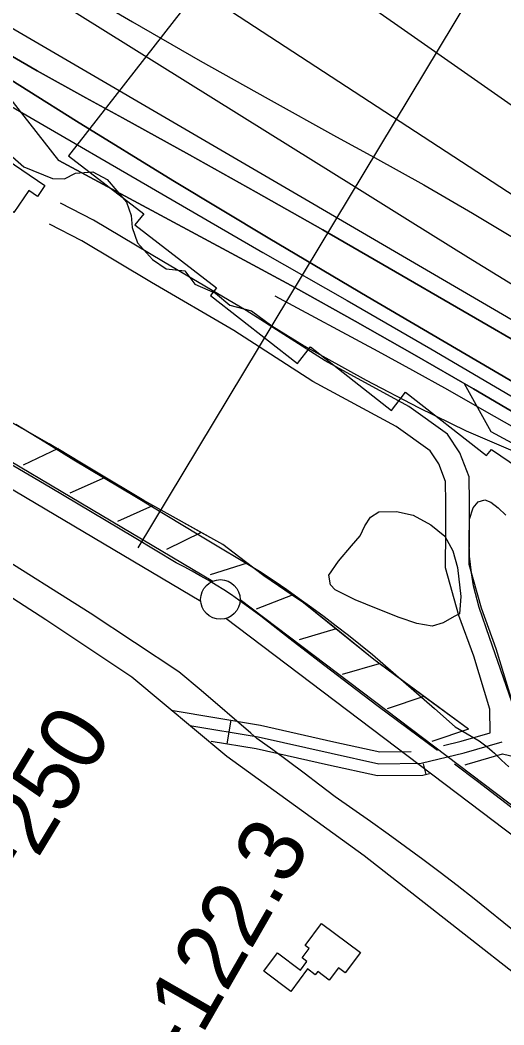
# Model space of a CAD drawing. Extents: x 3567028 to 3605064, y 510945 to 536587.
# Drawn here: x 3580028 to 3580640, y 525823 to 527092 of the extents above; entities that cross this region are included whole.
import ezdxf

# ---------------------------------------------------------------- set-up
doc = ezdxf.new("R2010")
doc.units = 0
for name, color, linetype in [('V-BLDG-OTLN', 7, 'Continuous'), ('V-FLOD-BASE', 7, 'Continuous'), ('V-LEVE-TOET', 7, 'Continuous'), ('V-RIVR-EDGE', 7, 'Continuous'), ('V-RIVR-RANG', 7, 'Continuous'), ('V-RIVR-RANG-IDEN', 7, 'Continuous'), ('V-ROAD-CNTR', 7, 'Continuous'), ('V-RRAP-FSHR', 7, 'Continuous'), ('V-RRAP-RVMT', 7, 'Continuous'), ('V-SITE-VEGE', 7, 'Continuous'), ('V-SURV-LINE', 7, 'Continuous'), ('V-TOPO-DPTH', 7, 'Continuous'), ('V-TOPO-MAJR', 7, 'Continuous'), ('V-TOPO-MINR', 7, 'Continuous'), ('V-TOPO-WATR', 7, 'Continuous')]:
    doc.layers.add(name, color=color, linetype=linetype)

msp = doc.modelspace()

# ---------------------------------------------------------------- linework, layer by layer
at = {"layer": 'V-BLDG-OTLN'}
for points in [[(3580000.2, 526922.9), (3580059.1, 526883.2), (3580049.8, 526869.3), (3580038.6, 526876.8), (3580019.9, 526849.1), (3579980.2, 526875.9), (3579982.8, 526879.8), (3579974.9, 526885.2)], [(3580409.1, 525950.8), (3580458.2, 525914.3), (3580439, 525888.6), (3580430.4, 525895), (3580418.7, 525879.3), (3580404.3, 525890.1), (3580401.2, 525885.9), (3580391.3, 525893.4), (3580370.2, 525865.1), (3580335.9, 525890.7), (3580353.2, 525913.9), (3580382.4, 525892.1), (3580390.5, 525903), (3580384.7, 525907.3), (3580393.6, 525919.3), (3580388.5, 525923.1)]]:
    msp.add_lwpolyline(points, close=True, dxfattribs=at)
at = {"layer": 'V-FLOD-BASE'}
for points in [[(3580555.8, 526169.5), (3580518.2, 526197.3), (3580480.8, 526225.2), (3580443.5, 526253.4), (3580406.3, 526281.7), (3580369.3, 526310.3), (3580332.4, 526339), (3580323.2, 526346), (3580313.9, 526352.8), (3580304.5, 526359.5), (3580295, 526366), (3580285.3, 526372.3), (3580275.6, 526378.5), (3580265.7, 526384.5), (3580255.7, 526390.3), (3580245.6, 526395.9), (3580235.5, 526401.4), (3580225.2, 526406.7), (3580172.2, 526438.4), (3580119.1, 526470.1), (3580065.9, 526501.6), (3580012.7, 526533)], [(3580965.7, 525857.7), (3580924.8, 525887.8), (3580884, 525918), (3580843.3, 525948.4), (3580802.8, 525978.9), (3580762.3, 526009.6), (3580722.1, 526040.5), (3580693.4, 526063.1), (3580664.5, 526085.6), (3580635.6, 526107.9), (3580606.6, 526130.1), (3580577.4, 526152.1)]]:
    msp.add_lwpolyline(points, dxfattribs=at)
at = {"layer": 'V-LEVE-TOET'}
for points in [[(3580022.3, 526581.7), (3580059.1, 526559.3), (3580095.7, 526536.7), (3580174.8, 526489.5), (3580253.9, 526442.1), (3580332.8, 526394.6), (3580349, 526383.8), (3580365, 526372.8), (3580380.9, 526361.7), (3580396.7, 526350.3), (3580412.3, 526338.8), (3580427.8, 526327.1), (3580443.2, 526315.2), (3580458.4, 526303.1), (3580473.5, 526290.8), (3580499.8, 526268.1), (3580526, 526245.2), (3580552.2, 526222.4), (3580578.3, 526199.4)], [(3580824.1, 525804.6), (3580768.5, 525848.8), (3580713, 525893.1), (3580657.6, 525937.6), (3580602.3, 525982.1), (3580580.8, 525998.8), (3580559.1, 526015.4), (3580537.4, 526031.7), (3580515.5, 526047.9), (3580493.4, 526063.9), (3580471.2, 526079.7), (3580448.9, 526095.3), (3580426.5, 526110.7), (3580406.9, 526125.8), (3580387.1, 526140.8), (3580367.3, 526155.6), (3580347.4, 526170.3), (3580327.3, 526184.8), (3580319.5, 526191.5), (3580256.9, 526245.1), (3580228.5, 526268.8), (3580116.5, 526343), (3579991.6, 526421.2)], [(3580578.3, 526199.4), (3580608.6, 526181.6), (3580613.6, 526177.9), (3580618.5, 526174.1), (3580624.8, 526168.8), (3580628, 526165.9), (3580632.5, 526161.6), (3580636.8, 526157.1), (3580646, 526148.7)]]:
    msp.add_lwpolyline(points, dxfattribs=at)
at = {"layer": 'V-RIVR-EDGE'}
msp.add_lwpolyline([(3579999.9, 526935.1), (3580032.3, 526906.8), (3580068.9, 526892.3), (3580083.9, 526891.7), (3580097.7, 526898.8), (3580119.9, 526900.6), (3580137.9, 526890.9), (3580162.4, 526862.1), (3580168.4, 526845.2), (3580169.6, 526830.2), (3580176.1, 526811), (3580195.3, 526789.9), (3580212.7, 526777.9), (3580236.1, 526775.4), (3580248.6, 526758.6), (3580275, 526747.1), (3580293, 526732.1), (3580320.6, 526724.8), (3580346.4, 526706.1), (3580387.1, 526680.8), (3580465.7, 526637.4), (3580531.6, 526603), (3580592.2, 526573.4), (3580656.9, 526545.7)], dxfattribs=at)
at = {"layer": 'V-RIVR-RANG'}
msp.add_line((3580177, 526425.4), (3580718.3, 527322.8), dxfattribs=at)
at = {"layer": 'V-ROAD-CNTR'}
for p, q in [((3580294.2, 526207.6), (3580289.3, 526178)), ((3580537.7, 526152.7), (3580541, 526139.3))]:
    msp.add_line(p, q, dxfattribs=at)
for points in [[(3580788.2, 525782.1), (3580462.9, 526036.4), (3580289.2, 526162), (3580169.3, 526261.9), (3580060.2, 526334.7), (3579873.7, 526454.6), (3579591.6, 526617.3), (3579098.7, 526904), (3578578.5, 527215.4), (3578115.3, 527492.2), (3577829.6, 527660.1), (3577740.7, 527711.3), (3577658.9, 527759.1), (3577622.5, 527785.4), (3577582.8, 527822.2), (3577553, 527864.4), (3577527.7, 527919.3)], [(3580652.5, 526192.6), (3580652.1, 526226.4), (3580630, 526298.1), (3580611.6, 526349.4), (3580595.9, 526404.4), (3580596.5, 526446.6), (3580596.4, 526482.7), (3580595.7, 526515.3), (3580584.2, 526545.7), (3580568.3, 526569.2), (3580519.5, 526604.2), (3580413.5, 526661.6), (3580313.8, 526725.5), (3580209, 526786.7), (3580120.4, 526839.6), (3580078.9, 526861)], [(3580622.5, 526191.8), (3580622.1, 526221.7), (3580601.6, 526288.6), (3580583, 526340.2), (3580565.8, 526400.4), (3580566.5, 526446.8), (3580566.4, 526482.3), (3580565.8, 526509.5), (3580557.4, 526531.8), (3580546.5, 526547.9), (3580503.5, 526578.7), (3580398.2, 526635.8), (3580298.1, 526699.9), (3580193.8, 526760.8), (3580105.8, 526813.3), (3580065.1, 526834.4)], [(3580218.7, 526220.2), (3580332, 526201.3), (3580424.5, 526180.5), (3580483, 526167.8), (3580522.5, 526168.2)], [(3580242.4, 526201), (3580329.1, 526186.6), (3580421.2, 526165.9), (3580481.5, 526152.8), (3580535.2, 526153.4), (3580589.6, 526166.6), (3580637.6, 526180.6)], [(3580563.5, 526175.7), (3580585.8, 526181.1), (3580622.5, 526191.8)], [(3580269.3, 526181.3), (3580326.3, 526171.8), (3580418, 526151.2), (3580480, 526137.7), (3580537.1, 526138.4), (3580545.6, 526140.4)], [(3580638, 526165.1), (3580678.6, 526155.7), (3580733.6, 526169.6)], [(3580591, 526151.5), (3580593.5, 526152.1), (3580638, 526165.1)]]:
    msp.add_lwpolyline(points, dxfattribs=at)
at = {"layer": 'V-RRAP-FSHR'}
for p, q in [((3580075.7, 526551), (3580031.7, 526529.8)), ((3580135.5, 526514.5), (3580090.8, 526494.7)), ((3580195.4, 526478.4), (3580150.8, 526458.6)), ((3580256.8, 526444.8), (3580212.9, 526423.5)), ((3580314.9, 526406.1), (3580268.4, 526391.3)), ((3580372.1, 526365.7), (3580326.5, 526348.1)), ((3580427.5, 526323), (3580380.6, 526309.4)), ((3580482, 526279.1), (3580435.1, 526265.5)), ((3580538.5, 526237.8), (3580492.3, 526222.3)), ((3580594.9, 526196.3), (3580548.6, 526180.7))]:
    msp.add_line(p, q, dxfattribs=at)
for points in [[(3580594.9, 526196.3), (3580475.3, 526284.4), (3580386.2, 526356.2), (3580336, 526390), (3580284.2, 526429.6), (3580184.4, 526485.1), (3580064.7, 526557.1), (3579923.9, 526636.3), (3579763, 526746.2), (3579532.4, 526874.8), (3579336, 526992.4), (3579087.5, 527138), (3578853.3, 527277.4), (3578590.1, 527431.8), (3578351.8, 527570.5), (3578141.7, 527701.4), (3577976.3, 527797.9), (3577818.9, 527885.6)], [(3580075.5, 526550.6), (3580064.7, 526557.1), (3580014.7, 526585.3)], [(3580135.5, 526514.5), (3580075.5, 526550.6)], [(3580195.7, 526478.8), (3580184.4, 526485.1), (3580135.5, 526514.5)], [(3580256.8, 526444.8), (3580195.7, 526478.8)], [(3580314.9, 526406.1), (3580284.2, 526429.6), (3580256.8, 526444.8)], [(3580427.5, 526323), (3580386.2, 526356.2), (3580372.1, 526365.7), (3580336, 526390), (3580314.9, 526406.1)], [(3580482.2, 526279.4), (3580475.3, 526284.4), (3580427.5, 526323)], [(3580538.5, 526237.8), (3580482.2, 526279.4)], [(3580594.9, 526196.3), (3580538.5, 526237.8)]]:
    msp.add_lwpolyline(points, dxfattribs=at)
at = {"layer": 'V-RRAP-RVMT'}
msp.add_lwpolyline([(3580364.1, 527273), (3580089, 526920.8), (3580184.1, 526847.6), (3580173.1, 526833.4), (3580276.2, 526754), (3580268.7, 526744.5), (3580378.8, 526658.4), (3580395.2, 526679.5), (3580497.5, 526599.2), (3580515.5, 526622), (3580617.9, 526542), (3580624, 526549.8), (3580737.1, 526473.3)], dxfattribs=at)
at = {"layer": 'V-SITE-VEGE'}
msp.add_lwpolyline([(3580657.1, 526210.5), (3580621.8, 526312.1), (3580608.4, 526350.2), (3580601.2, 526377.7), (3580598.7, 526393.9), (3580596.3, 526414.9), (3580595.9, 526434.6), (3580596.4, 526461.9), (3580600.9, 526475.9), (3580607.3, 526483.5), (3580615.8, 526486.1), (3580623.5, 526483.2), (3580632.4, 526476), (3580642.1, 526466.7)], dxfattribs=at)
msp.add_lwpolyline([(3580576.7, 526338.9), (3580563.2, 526330.7), (3580549.1, 526326.7), (3580529.5, 526329.9), (3580507.2, 526337.3), (3580478.7, 526349), (3580451.5, 526360), (3580426.5, 526372.4), (3580420.3, 526378.8), (3580418.4, 526390.8), (3580430.7, 526408.8), (3580447.1, 526428.1), (3580457.9, 526440.6), (3580463.7, 526453.1), (3580470.9, 526464.2), (3580481.6, 526471), (3580504, 526471.3), (3580525, 526466.7), (3580547.2, 526454.4), (3580565.2, 526440.1), (3580575.4, 526421.6), (3580581.3, 526400.5), (3580585.5, 526363.9), (3580583.7, 526342.2)], close=True, dxfattribs=at)
at = {"layer": 'V-SURV-LINE'}
for points in [[(3577743.2, 527881.7), (3580271.6, 526383.4)], [(3580256.3, 526357.6), (3577727.9, 527855.9)], [(3580306.1, 526360.2), (3581213.3, 525674.6)], [(3581195.2, 525650.7), (3580288, 526336.3)]]:
    msp.add_lwpolyline(points, dxfattribs=at)
msp.add_circle((3580281.1, 526360.3), 25, dxfattribs=at)
at = {"layer": 'V-TOPO-DPTH'}
for points in [[(3579801.2, 527208.6), (3580766.5, 526645.9), (3580783.5, 526635.8), (3580800.3, 526625.6), (3580817, 526615.1), (3580833.5, 526604.4), (3580977.1, 526510.1), (3581065, 526451.6), (3581152.5, 526392.4), (3581239.2, 526332.2), (3581325.5, 526271.3), (3581467.5, 526169.7), (3581518.6, 526133.3)], [(3579801.2, 527208.6), (3580766.5, 526645.9), (3580783.5, 526635.8), (3580800.3, 526625.6), (3580817, 526615.1), (3580833.5, 526604.4), (3580977.1, 526510.1), (3581065, 526451.6), (3581152.5, 526392.4), (3581239.2, 526332.2), (3581325.5, 526271.3), (3581467.5, 526169.7), (3581518.6, 526133.3)], [(3579988.4, 527063.3), (3580049.3, 527028.3), (3580110.8, 526994), (3580157.2, 526968.7), (3580242, 526922), (3580326.5, 526874.9), (3580410.7, 526827.2), (3580494.6, 526779), (3580774.1, 526617.2)], [(3580774.1, 526617.2), (3580494.6, 526779), (3580410.7, 526827.2), (3580326.5, 526874.9), (3580242, 526922), (3580157.2, 526968.7), (3580110.8, 526994), (3580049.3, 527028.3), (3579988.4, 527063.3)], [(3579977.9, 527040.3), (3580099.3, 526964.5), (3580221.1, 526889.5), (3580343.7, 526815.8), (3580466.8, 526742.9), (3580705, 526603.5), (3580735.7, 526585.1), (3580766.2, 526566.4), (3580796.4, 526547.1), (3580826.3, 526527.4), (3581062.1, 526369.2), (3581204.2, 526275), (3581346.9, 526181.9), (3581490.6, 526090.3), (3581635, 525999.7)], [(3581864.5, 525838), (3581261, 526209.4), (3581175, 526262.9), (3581089.3, 526316.9), (3581004.2, 526371.8), (3580919.5, 526427.3), (3580783.1, 526517.5), (3580766.7, 526528.1), (3580750.3, 526538.6), (3580733.6, 526548.8), (3580716.8, 526558.7), (3580601.5, 526626.2), (3580526.8, 526669.4), (3580451.7, 526712), (3580376.2, 526753.8), (3580300.4, 526795), (3580076.9, 526914.8), (3579977.9, 527040.3)], [(3581635, 525999.7), (3581490.6, 526090.3), (3581346.9, 526181.9), (3581204.2, 526275), (3581062.1, 526369.2), (3580826.3, 526527.4), (3580796.4, 526547.1), (3580766.2, 526566.4), (3580735.7, 526585.1), (3580705, 526603.5), (3580466.8, 526742.9), (3580343.7, 526815.8), (3580221.1, 526889.5), (3580099.3, 526964.5), (3579977.9, 527040.3)], [(3580589.7, 526633.1), (3580623.4, 526572.6), (3580660.2, 526552.9), (3580672.7, 526546.1), (3580685.1, 526539.2), (3580697.5, 526532.2), (3580709.8, 526525.1), (3580728.7, 526514), (3580731.5, 526512.4), (3580734.2, 526510.7), (3580736.9, 526509), (3580739.6, 526507.2), (3580762.3, 526492.2), (3580776.3, 526483), (3580790.3, 526473.7), (3580804.3, 526464.4), (3580818.3, 526455.1), (3580941, 526373.5), (3581022.2, 526360.2)], [(3581022.2, 526360.2), (3581004.2, 526371.8), (3580919.5, 526427.3), (3580783.1, 526517.5), (3580766.7, 526528.1), (3580750.3, 526538.6), (3580733.6, 526548.8), (3580716.8, 526558.7), (3580601.5, 526626.2), (3580589.7, 526633.1)]]:
    msp.add_lwpolyline(points, dxfattribs=at)
at = {"layer": 'V-TOPO-MAJR'}
msp.add_lwpolyline([(3579826.1, 527271.1), (3580373.2, 526930.3), (3580447.2, 526884.4), (3580521.1, 526838.4), (3580595.2, 526792.5), (3580669.2, 526746.7), (3580755.2, 526693.6), (3580786.2, 526674.2), (3580816.9, 526654.5), (3580847.4, 526634.3), (3580877.6, 526613.9), (3581083.5, 526472.7), (3581217, 526382.1), (3581351.2, 526292.4), (3581486.2, 526204.1), (3581621.8, 526116.7)], dxfattribs=at)
at = {"layer": 'V-TOPO-MINR'}
for points in [[(3580004, 527441.6), (3580035.6, 527417.3), (3580067.4, 527393.4), (3580099.7, 527370), (3580132.1, 527346.9), (3580865.4, 526834), (3580884.7, 526820), (3580903.7, 526805.6), (3580922.2, 526790.6), (3580940.4, 526775.1), (3581015.8, 526709), (3581038.4, 526689.5), (3581061, 526670.1), (3581083.9, 526650.9), (3581106.9, 526631.9), (3581130.1, 526613.1), (3581153.3, 526594.4), (3581176.8, 526576), (3581200.4, 526557.7), (3581337, 526452.6), (3581425.9, 526383.5), (3581514.4, 526313.9)], [(3580008, 527290.2), (3580055.3, 527259.6), (3580102.5, 527228.9), (3580149.7, 527198.2), (3580809.2, 526768.4), (3580835.8, 526750.8), (3580862.1, 526733), (3580888.2, 526714.9), (3580914.1, 526696.4), (3581104.1, 526559.2), (3581170.9, 526510.4), (3581237.4, 526461.1), (3581303.3, 526411), (3581368.8, 526360.5), (3581386.2, 526347), (3581442.9, 526303), (3581499.9, 526259.4), (3581557.3, 526216.3)], [(3579569.5, 527263.4), (3579687.4, 527144.4), (3579898.8, 527051.5), (3580335, 526798.5), (3580441.5, 526738), (3580547.4, 526676.8), (3580710.9, 526581.1), (3580734.7, 526566.9), (3580758.3, 526552.5), (3580781.6, 526537.6), (3580804.7, 526522.5), (3580989.7, 526399.3), (3581105.6, 526322.9), (3581222, 526247.4), (3581339.2, 526173), (3581456.9, 526099.5), (3581875.2, 525841.1)], [(3579801.2, 527208.6), (3580766.5, 526645.9), (3580783.5, 526635.8), (3580800.3, 526625.6), (3580817, 526615.1), (3580833.5, 526604.4), (3580977.1, 526510.1), (3581065, 526451.6), (3581152.5, 526392.4), (3581239.2, 526332.2), (3581325.5, 526271.3), (3581467.5, 526169.7), (3581518.6, 526133.3)], [(3580084.7, 527140), (3580169.9, 527090.2), (3580255.4, 527040.9), (3580341.5, 526992.6), (3580427.9, 526944.9), (3580476.2, 526918.6), (3580538.4, 526884), (3580600.1, 526848.4), (3580661.1, 526811.7)], [(3579988.4, 527063.3), (3580049.3, 527028.3), (3580110.8, 526994), (3580157.2, 526968.7), (3580242, 526922), (3580326.5, 526874.9), (3580410.7, 526827.2), (3580494.6, 526779), (3580774.1, 526617.2)], [(3579977.9, 527040.3), (3580099.3, 526964.5), (3580221.1, 526889.5), (3580343.7, 526815.8), (3580466.8, 526742.9), (3580705, 526603.5), (3580735.7, 526585.1), (3580766.2, 526566.4), (3580796.4, 526547.1), (3580826.3, 526527.4), (3581062.1, 526369.2), (3581204.2, 526275), (3581346.9, 526181.9), (3581490.6, 526090.3), (3581635, 525999.7)], [(3580076.9, 526914.8), (3580300.4, 526795), (3580376.2, 526753.8), (3580451.7, 526712), (3580526.8, 526669.4), (3580601.5, 526626.2), (3580716.8, 526558.7), (3580733.6, 526548.8), (3580750.3, 526538.6), (3580766.7, 526528.1), (3580783.1, 526517.5), (3580919.5, 526427.3), (3581004.2, 526371.8), (3581089.3, 526316.9), (3581175, 526262.9), (3581261, 526209.4), (3581864.5, 525838)], [(3580350.2, 526743.7), (3580480.3, 526674), (3580524.4, 526650), (3580568.4, 526625.6), (3580612.1, 526600.8), (3580655.6, 526575.7), (3580722.8, 526536.4), (3580732.5, 526530.6), (3580742.2, 526524.6), (3580751.8, 526518.5), (3580761.4, 526512.4), (3580841.5, 526459.4), (3580891.1, 526426.7), (3580940.6, 526393.9), (3580990.1, 526361), (3581039.6, 526328.1), (3581473.8, 526039.2)]]:
    msp.add_lwpolyline(points, dxfattribs=at)
at = {"layer": 'V-TOPO-WATR'}
msp.add_lwpolyline([(3580623.4, 526572.6), (3580660.2, 526552.9), (3580672.7, 526546.1), (3580685.1, 526539.2), (3580697.5, 526532.2), (3580709.8, 526525.1), (3580728.7, 526514), (3580731.5, 526512.4), (3580734.2, 526510.7), (3580736.9, 526509), (3580739.6, 526507.2), (3580762.3, 526492.2), (3580776.3, 526483), (3580790.3, 526473.7), (3580804.3, 526464.4), (3580818.3, 526455.1), (3580941, 526373.5)], dxfattribs=at)

# ---------------------------------------------------------------- texts
at = {"layer": 'V-RIVR-RANG-IDEN'}
for s, rotation, p in [('U-250', 58.7643, (3579989.2, 525932)), ('R-122.3', 60.0876, (3580199.3, 525707.5))]:
    msp.add_text(s, height=83, rotation=rotation, dxfattribs=at).set_placement(p)

doc.saveas('drawing.dxf')
